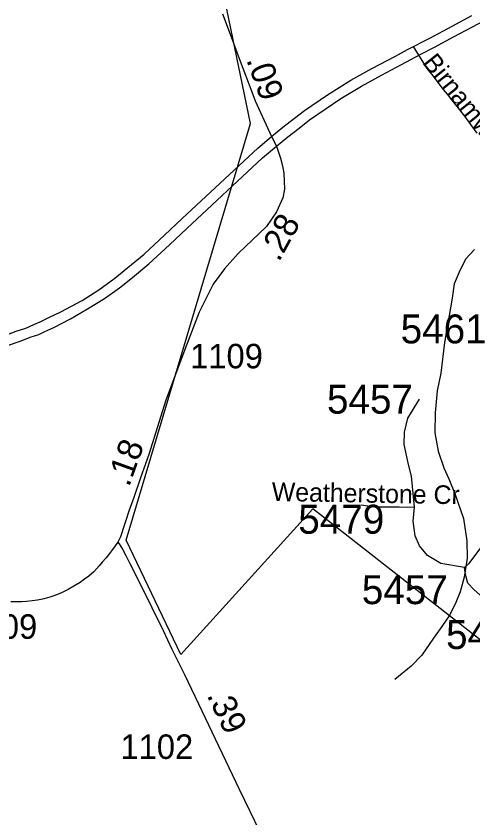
# Model space of a CAD drawing. Extents: x 1383679 to 1536984, y 460658 to 651027.
# Drawn here: x 1398965 to 1401298, y 491939 to 496032 of the extents above; entities that cross this region are included whole.
import ezdxf

# ---------------------------------------------------------------- set-up
doc = ezdxf.new("R2010")
doc.units = 0
for name, color, linetype in [('Default', 7, 'Continuous'), ('Exist Boundary Political City Limit New', 7, 'Continuous'), ('Exist Hydrographic Misc Water Feature', 7, 'Continuous'), ('Exist Road Non-System Secondary Historical Number Label', 7, 'Continuous'), ('Exist Road Non-System Type 51', 7, 'Continuous'), ('Exist Road Non-System Type 51 Label', 7, 'Continuous'), ('Exist Road Primary NC UnDivided 4 Lane Attributed', 7, 'Continuous'), ('Exist Road Secondary Mileage Hundredths English Label', 7, 'Continuous'), ('Exist Road Secondary Type 51 Attributed', 7, 'Continuous'), ('Exist Road Secondary Type 51 Number Label', 7, 'Continuous'), ('Map Preparation Boundary City Limit Buffer Line', 7, 'Continuous')]:
    doc.layers.add(name, color=color, linetype=linetype)

msp = doc.modelspace()

# ---------------------------------------------------------------- linework, layer by layer
at = {"layer": 'Default'}
msp.add_lwpolyline([(1404859.6, 488912.3), (1403999.5, 492306.4), (1403492.5, 492286.3), (1403311.1, 492244.8), (1402971.1, 492055.1), (1402839.2, 491969.6), (1402810.6, 492021.1), (1402589.5, 492463.2), (1402126.6, 492228.7), (1400480.5, 493517.7), (1399806.5, 492772.8), (1399527.6, 493356.8), (1400162.1, 495483.2), (1400041, 496066.2)], dxfattribs=at)
at = {"layer": 'Exist Boundary Political City Limit New'}
msp.add_lwpolyline([(1404859.6, 488912.3), (1403999.5, 492306.4), (1403492.5, 492286.3), (1403311.1, 492244.8), (1402971.1, 492055.1), (1402839.2, 491969.6), (1402810.6, 492021.1), (1402589.5, 492463.2), (1402126.6, 492228.7), (1400480.5, 493517.7), (1399806.5, 492772.8), (1399527.6, 493356.8), (1400162.1, 495483.2), (1400041, 496066.2)], dxfattribs=at)
at = {"layer": 'Exist Hydrographic Misc Water Feature'}
msp.add_lwpolyline([(1401306.7, 494841.1), (1401259.6, 494790.3), (1401228.2, 494725.3), (1401203, 494665.9), (1401191.4, 494591.5), (1401152.8, 494366.6), (1401133.5, 494208.6), (1401115.6, 494118.7), (1401105.2, 494007.3), (1401103.1, 493905.6), (1401121.1, 493810.8), (1401149.4, 493726.6), (1401174.3, 493669.5), (1401206.6, 493589.2), (1401250.2, 493467.7), (1401267.7, 493353.3), (1401267.9, 493265.4), (1401253.9, 493168.1), (1401232.3, 493093.9), (1401211.1, 493038.5), (1401179.8, 492975.1), (1401138.6, 492916), (1401097.3, 492857), (1401037.5, 492770.4), (1400982.3, 492713.2), (1400898.8, 492645.1)], dxfattribs=at)
at = {"layer": 'Exist Road Non-System Type 51'}
for points in [[(1401319.7, 495434.9), (1401287, 495478.9), (1401256, 495521), (1401211.4, 495578.4), (1401190, 495604.5), (1401168.6, 495632.4), (1401147.9, 495657.7), (1401125.5, 495685.4), (1401095.9, 495725.6), (1401063.7, 495764.7), (1400994.5, 495876.1)], [(1400999.5, 493525), (1400984.5, 493683.2), (1400969.2, 493742.3), (1400947.4, 493845.1), (1400949, 493908.8), (1400966, 493979.1), (1401025.5, 494075.9)], [(1400999.5, 493525), (1400965.9, 493524.5), (1400921.8, 493525.6), (1400861.9, 493525), (1400794.9, 493525), (1400727.9, 493536.1)], [(1401254.9, 493216.9), (1401133.4, 493238.3), (1401066.5, 493279.3), (1401025.5, 493327.7), (1401003.2, 493379.8), (1400992.1, 493454.2), (1400999.5, 493525)], [(1401445.1, 493456.4), (1401369.2, 493359.8), (1401275.2, 493236.6), (1401254.9, 493216.9)], [(1401890.2, 492814.6), (1401841.6, 492828.7), (1401739.4, 492867.7), (1401628.4, 492906.7), (1401549.6, 492946.8), (1401467.7, 492992.7), (1401394.8, 493030.9), (1401333.7, 493078.7), (1401304.2, 493103.5), (1401272.7, 493138), (1401260, 493182.4), (1401254.9, 493216.9)]]:
    msp.add_lwpolyline(points, dxfattribs=at)
at = {"layer": 'Exist Road Primary NC UnDivided 4 Lane Attributed'}
for points in [[(1400294.4, 495367.4), (1400352.4, 495414.7), (1400410.9, 495460.4), (1400463.5, 495501.4), (1400623.9, 495611.7), (1400728.6, 495673.7), (1400830.6, 495730.9), (1400933.5, 495784.6), (1401028.6, 495836.3), (1401101.6, 495872.8), (1401202.6, 495927.5), (1401293, 495974.8), (1401368.1, 496014.1), (1401571.6, 496121.6)], [(1400269.8, 495417.5), (1400327.8, 495464.8), (1400386.3, 495510.5), (1400438.3, 495549.8), (1400555.1, 495629.6), (1400674.6, 495704.7), (1400781.3, 495764.7), (1400902.5, 495827.4), (1400964.5, 495860.4), (1401077.3, 495919.2), (1401191.8, 495980.3), (1401291.7, 496034.8)], [(1398898.9, 494398.1), (1398966, 494423.8), (1399014.4, 494439.6), (1399055.8, 494457.4), (1399087.4, 494471.2), (1399132.8, 494493), (1399193.2, 494521.6), (1399302.6, 494579.9), (1399387.5, 494635.2), (1399468.5, 494694.5), (1399535.6, 494747.8), (1399618.6, 494816.9), (1399723.4, 494913.9), (1399812.9, 494998.3), (1400199.6, 495357.5), (1400269.8, 495417.5)], [(1398926.5, 494352.5), (1398990.6, 494373.7), (1399036.1, 494392.7), (1399080.5, 494407.3), (1399112.1, 494421.1), (1399157.5, 494442.8), (1399243.5, 494486), (1399330.3, 494537.2), (1399416.1, 494590.2), (1399493.1, 494644.3), (1399560.2, 494697.7), (1399643.2, 494766.8), (1399748.1, 494863.7), (1399837.5, 494948.2), (1400224.2, 495307.4), (1400294.4, 495367.4)]]:
    msp.add_lwpolyline(points, dxfattribs=at)
at = {"layer": 'Exist Road Secondary Type 51 Attributed'}
for points in [[(1400018.3, 496043), (1400062.6, 495925), (1400109.5, 495802.4), (1400168.3, 495645.5), (1400186.2, 495598.6), (1400269.8, 495417.5)], [(1400269.8, 495417.5), (1400294.4, 495367.4)], [(1400294.4, 495367.4), (1400315.5, 495305.9), (1400325.4, 495267.4), (1400332.2, 495230.7), (1400336.3, 495149), (1400326.8, 495104.2), (1400295.5, 495032.1), (1400243.8, 494957.2), (1400099.7, 494819.9), (1400029, 494741), (1399971.9, 494663.4), (1399929.8, 494581.8), (1399899.9, 494520.6), (1399835.9, 494351.4), (1399729.1, 494071.1), (1399643.2, 493793.8), (1399601.2, 493675.2), (1399566.2, 493574), (1399541.1, 493505.6), (1399525, 493457.5), (1399513.7, 493421), (1399503, 493389), (1399498, 493374), (1399492, 493360.6), (1399484.7, 493346.9)], [(1399484.7, 493346.9), (1399458.1, 493310), (1399441.8, 493288.6), (1399424.8, 493267.5), (1399405.2, 493244.3), (1399389.6, 493225.7), (1399361.3, 493196.1), (1399336.1, 493173.4), (1399314.4, 493157.2), (1399291.7, 493140.8), (1399260.6, 493121.9), (1399230.7, 493104.8), (1399200.9, 493090.3), (1399176.3, 493079.8), (1399152.4, 493071.1), (1399136.7, 493066), (1399125.6, 493062.4), (1399099.3, 493055.7), (1399073.7, 493050.8), (1399046.4, 493047), (1399017.9, 493043.9), (1398992.4, 493042.6), (1398965.2, 493041.9), (1398937.7, 493042.1)], [(1399484.7, 493346.9), (1399492, 493337.9), (1399500.4, 493325.5), (1399509.1, 493311.2), (1399526, 493279.3), (1399546.1, 493238.4), (1399574.4, 493181.3), (1399615.5, 493098.6), (1399631.9, 493066), (1399658.1, 493013.7), (1399715.5, 492896.2), (1399761, 492800.6), (1399824.3, 492670.8), (1399896, 492521.5), (1399964.7, 492378.4), (1400051.7, 492196.8), (1400104.7, 492086.7), (1400158.7, 491974), (1400207.3, 491872.7), (1400241.4, 491802.5), (1400274.3, 491733.3), (1400315.7, 491646.9), (1400351.2, 491575), (1400393.3, 491489.6)]]:
    msp.add_lwpolyline(points, dxfattribs=at)
at = {"layer": 'Map Preparation Boundary City Limit Buffer Line'}
msp.add_lwpolyline([(1404859.6, 488912.3), (1403999.5, 492306.4), (1403492.5, 492286.3), (1403311.1, 492244.8), (1402971.1, 492055.1), (1402839.2, 491969.6), (1402810.6, 492021.1), (1402589.5, 492463.2), (1402126.6, 492228.7), (1400480.5, 493517.7), (1399806.5, 492772.8), (1399527.6, 493356.8), (1400162.1, 495483.2), (1400041, 496066.2)], dxfattribs=at)
msp.add_lwpolyline([(1404859.6, 488912.3), (1403999.5, 492306.4), (1403492.5, 492286.3), (1403311.1, 492244.8), (1402971.1, 492055.1), (1402839.2, 491969.6), (1402810.6, 492021.1), (1402589.5, 492463.2), (1402126.6, 492228.7), (1400480.5, 493517.7), (1399806.5, 492772.8), (1399527.6, 493356.8), (1400162.1, 495483.2), (1400041, 496066.2)], dxfattribs=at)

# ---------------------------------------------------------------- texts
at = {"layer": 'Exist Road Non-System Secondary Historical Number Label'}
for s, p in [('5461', (1400928.9, 494361.3)), ('5457', (1400552.7, 494002.7)), ('5479', (1400406.1, 493390)), ('5457', (1400730.6, 493030.5)), ('5454', (1401160.9, 492801.5))]:
    msp.add_text(s, height=147.64, dxfattribs=at).set_placement(p)
at = {"layer": 'Exist Road Non-System Type 51 Label'}
for s, rotation, p in [('Birnamwood Ln', 308.6887, (1401036.8, 495792.7)), ('Weatherstone Cr', 358.9828, (1400270.1, 493557.4))]:
    msp.add_text(s, height=95, rotation=rotation, dxfattribs=at).set_placement(p)
at = {"layer": 'Exist Road Secondary Mileage Hundredths English Label'}
for s, rotation, p in [('.09', 289.7664, (1400139.4, 495809.2)), ('.28', 60.9652, (1400307.1, 494773.2)), ('.18', 70.1615, (1399541.6, 493624.6)), ('.39', 295.575, (1399937.1, 492566))]:
    msp.add_text(s, height=125, rotation=rotation, dxfattribs=at).set_placement(p)
at = {"layer": 'Exist Road Secondary Type 51 Number Label'}
for s, p in [('1109', (1399853.6, 494233.9)), ('1109', (1398701.2, 492853.6)), ('1102', (1399497.8, 492240.5))]:
    msp.add_text(s, height=125, dxfattribs=at).set_placement(p)

doc.saveas('drawing.dxf')
